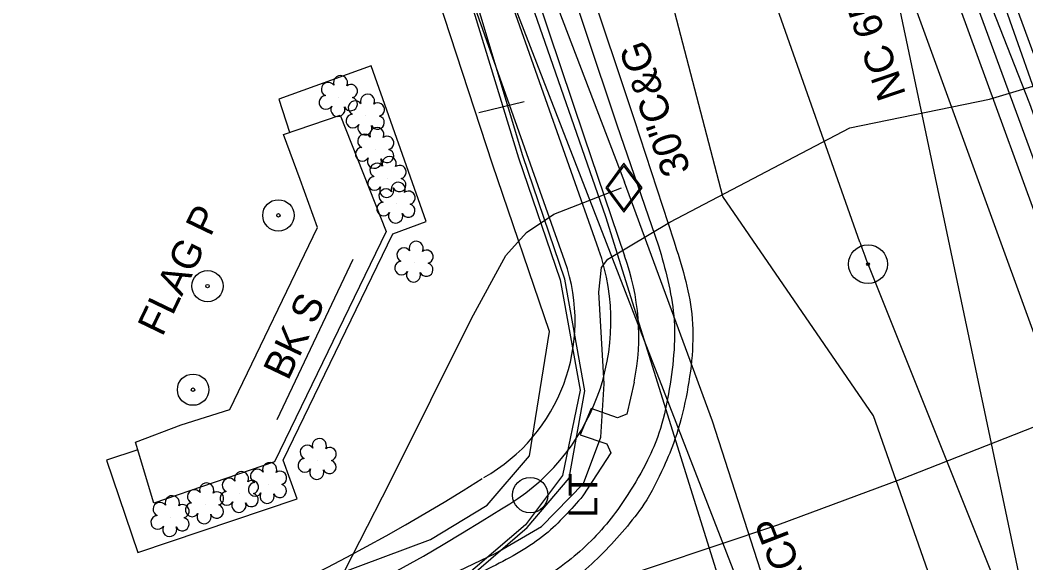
# Model space of a CAD drawing. Extents: x 1614611 to 1617571, y 898867 to 905462.
# Drawn here: x 1616028.5 to 1616168.7, y 904097.5 to 904173.1 of the extents above; entities that cross this region are included whole.
import ezdxf

# ---------------------------------------------------------------- set-up
doc = ezdxf.new("R2010")
doc.units = 0
for name, color, linetype in [('Exist Boundary Watershed Residential C 05', 7, 'Continuous'), ('Exist Building', 7, 'Continuous'), ('Exist Building Text', 7, 'Continuous'), ('Exist Horizontal Alignment Tick Label', 7, 'Continuous'), ('Exist Other Culture Located Object CELL', 7, 'Continuous'), ('Exist Other Culture Sign', 7, 'Continuous'), ('Exist Roads Curbs Text', 7, 'Continuous'), ('Exist Roads EOP Text', 7, 'Continuous'), ('Exist Survey Centerline Point CELL', 7, 'Continuous'), ('Exist Utilities Gas UG Line SUE LOS B', 7, 'Continuous'), ('Exist Utilities Gas Valve CELL', 7, 'Continuous'), ('Exist Utilities Other Pole CELL', 7, 'Continuous'), ('Exist Utilities Other Pole Text', 7, 'Continuous'), ('Exist Utilities Telephone UG Cable SUE LOS B', 7, 'Continuous'), ('Exist Utilities Telephone UG FO SUE LOS B', 7, 'Continuous'), ('Exist Utilities Telephone UG FO SUE LOS C', 7, 'Continuous'), ('Exist Utilities Water UG Line SUE LOS B', 7, 'Continuous'), ('Exist Vegetation Shrub CELL', 7, 'Continuous'), ('Prop Drainage Structure Catch Basin Grate 840 03E Label', 7, 'Continuous'), ('Prop Drainage Structure Drop Inlet Grate 3 Narrow Slots and Sag Grates 840 24 Label', 7, 'Continuous'), ('Prop Earthen Structure Cut Ditch Special Back of Curb Detail CELL', 7, 'Continuous'), ('Prop Earthen Structure Head Ditch Label', 7, 'Continuous'), ('Prop Erosion Embankment Toe Protection with Rip Rap 3 Detail CELL', 7, 'Continuous'), ('Raster_Level_2', 7, 'Continuous'), ('Scratch_Level_1', 7, 'Continuous'), ('Scratch_Level_9', 7, 'Continuous')]:
    doc.layers.add(name, color=color, linetype=linetype)

# ---------------------------------------------------------------- blocks, each defined once
blk = doc.blocks.new('EXIST SURVEY CENTERLINE POINT')
at = {"layer": 'Exist Survey Centerline Point CELL'}
for radius in [0.0542, 0.00375]:
    blk.add_circle((0, 0), radius, dxfattribs=at)
blk = doc.blocks.new('EXIST UTILITIES GAS VALVE')
at = {"layer": 'Exist Utilities Gas Valve CELL'}
blk.add_line((0, 0), (0, 0), dxfattribs=at)
blk.add_lwpolyline([(0, 0.0683), (-0.0508, 0), (0, -0.0683), (0.0508, 0), (0, 0.0683)], dxfattribs=at)
blk.add_lwpolyline([(0.0458, 0), (0, 0.0615), (-0.0458, 0), (0, -0.0615)], close=True, dxfattribs=at)

msp = doc.modelspace()

# ---------------------------------------------------------------- linework, layer by layer
at = {"layer": 'Exist Boundary Watershed Residential C 05'}
for points in [[(1616117.86, 904294.32), (1616132.6, 904254.66), (1616147.03, 904215.59), (1616161.55, 904176.09), (1616175.82, 904137.25), (1616190.47, 904097.09), (1616204.98, 904057.33), (1616219.73, 904016.73), (1616233.88, 903976.63), (1616247.93, 903936.53), (1616261.75, 903896.6), (1616275.82, 903856.12), (1616289.5, 903816.57), (1616303.58, 903775.98), (1616318, 903734.48)], [(1616071.77, 904277.47), (1616085.18, 904237.58), (1616098.48, 904197.94), (1616111.7, 904158.5), (1616117.5, 904141.64)]]:
    msp.add_lwpolyline(points, dxfattribs=at)
msp.add_spline([(1616117.5, 904141.64), (1616119.61, 904131.89), (1616118.86, 904120.99), (1616117.54, 904115.53), (1616115.97, 904111.79), (1616113.21, 904107), (1616110.89, 904103.69), (1616104.9, 904097.71), (1616096.36, 904092.38), (1616065.87, 904079.76), (1616033.72, 904069.07), (1616000.54, 904061.43), (1615965.3, 904057.76), (1615923.02, 904061.54), (1615919.54, 904062.14), (1615912.5, 904064.32), (1615906.06, 904068.89), (1615903.75, 904071.29), (1615901.6, 904074.35), (1615899.43, 904079.59), (1615898.96, 904087.08)], degree=3, dxfattribs=at)
at = {"layer": 'Exist Building'}
msp.add_lwpolyline([(1616044.92, 904113.19), (1616040.56, 904111.77), (1616044.91, 904098.91), (1616067.1, 904106.39), (1616065.17, 904111.75), (1616080.46, 904143.28), (1616085.08, 904145.04), (1616077.43, 904166.71), (1616064.56, 904162.08), (1616066.07, 904157.45)], dxfattribs=at)
msp.add_lwpolyline([(1616044.58, 904114.3), (1616050.95, 904116.67), (1616057.75, 904118.84), (1616069.94, 904144.16), (1616067.54, 904150.85), (1616065.21, 904157.16), (1616073.11, 904159.81), (1616079.51, 904143.63), (1616063.97, 904111.54), (1616047.14, 904105.79)], close=True, dxfattribs=at)
at = {"layer": 'Exist Other Culture Located Object CELL'}
for centre, radius in [((1616064.5, 904145.87), 2.18), ((1616064.5, 904145.87), 0.24), ((1616054.62, 904136.02), 2.18), ((1616054.62, 904136.02), 0.24), ((1616052.6, 904121.59), 2.18), ((1616052.6, 904121.59), 0.24)]:
    msp.add_circle(centre, radius, dxfattribs=at)
at = {"layer": 'Exist Other Culture Sign'}
for p, q in [((1616098.75, 904161.67), (1616092.45, 904160.16)), ((1616064.32, 904117.42), (1616074.94, 904139.75))]:
    msp.add_line(p, q, dxfattribs=at)
at = {"layer": 'Exist Utilities Gas UG Line SUE LOS B'}
for points in [[(1616112.81, 904150.47), (1616095.02, 904196.89), (1616086.93, 904216.94), (1616080.62, 904232.37), (1616061.55, 904277.17), (1616053.37, 904298.2), (1616032.55, 904375.26), (1616024.82, 904418.68), (1616016.83, 904469.58), (1616008.07, 904526.35), (1616004.5, 904556.45)], [(1615854.58, 904082), (1615870.95, 904076.26), (1615903.3, 904069.25), (1615940.35, 904064.34), (1615960.08, 904063.22), (1615980.19, 904063.57), (1616009.39, 904069.59), (1616033.23, 904075.98), (1616065.79, 904088.71), (1616071.64, 904092.21), (1616080.09, 904108.75), (1616091.42, 904131.52), (1616096.21, 904140.27), (1616099.08, 904143.48), (1616102.9, 904146.03), (1616112.33, 904149.72)], [(1616574.94, 902856.71), (1616560.06, 902902.39), (1616552.18, 902925.27), (1616536.08, 902973.65), (1616521.52, 903015.88), (1616492.41, 903100.65), (1616481.17, 903130.4), (1616470.48, 903162.66), (1616450.18, 903220.6), (1616431.22, 903276.51), (1616418.49, 903313.39), (1616364.61, 903464.71), (1616350.51, 903509.73), (1616310.55, 903618.21), (1616275.13, 903713.81), (1616252.85, 903771.73), (1616229.48, 903831.39), (1616218.51, 903860.65), (1616218.15, 903861.58), (1616200.49, 903922.94), (1616158.51, 904013.15), (1616156.79, 904018.63), (1616125.02, 904117.19), (1616112.76, 904150.51)]]:
    msp.add_lwpolyline(points, dxfattribs=at)
at = {"layer": 'Exist Utilities Other Pole CELL'}
msp.add_circle((1616099.6, 904106.9), 2.46, dxfattribs=at)
at = {"layer": 'Exist Utilities Telephone UG Cable SUE LOS B'}
for points in [[(1616264.73, 903785.56), (1616225.23, 903895.34), (1616215.6, 903922.1), (1616202.44, 903959.77), (1616193.59, 903987.06), (1616171.78, 904048.65), (1616147.44, 904117.95), (1616126.43, 904148.49), (1616103.05, 904238.24), (1616092.8, 904266.31), (1616073.76, 904321.1), (1616067.14, 904333.96), (1616066.19, 904334.49), (1616064.27, 904334.96), (1616057.18, 904332.89), (1616048.96, 904331.57)], [(1616081.51, 904206.41), (1616083.24, 904202.62), (1616089.99, 904180.03), (1616097.97, 904153.91), (1616103.76, 904136.91), (1616106.57, 904121.53), (1616104.09, 904109.65), (1616098.94, 904102.77), (1616087.46, 904092.95), (1616076.12, 904086.3), (1616055.76, 904078.32), (1616046.06, 904074.48), (1616045.32, 904073.93), (1616045.03, 904072.97), (1616051.18, 904048.12), (1616058.49, 904013.1), (1616059.21, 904008.2), (1616058.59, 904006.25), (1616057.07, 904005.82), (1616045.43, 904005.69), (1616026.41, 904005.5)], [(1616026.69, 904005.38), (1616045.24, 904004.22), (1616058.54, 904005.35), (1616060.53, 904006.18), (1616061.09, 904008), (1616060.18, 904013.3), (1616051.64, 904048.27), (1616045.75, 904072.82), (1616046, 904073.59), (1616047.09, 904074.14), (1616056.45, 904077.41), (1616076.37, 904085.68), (1616087.72, 904092.48), (1616099.17, 904102.4), (1616105.02, 904109.27), (1616107.22, 904121.45), (1616104.45, 904136.97), (1616098.59, 904154.18), (1616090.72, 904180.29), (1616083.94, 904202.85), (1616081.35, 904206.54)]]:
    msp.add_lwpolyline(points, dxfattribs=at)
at = {"layer": 'Exist Utilities Telephone UG FO SUE LOS B'}
for points in [[(1616227.47, 903998.34), (1616211.12, 904046.11), (1616197.17, 904083.61), (1616180.84, 904129.23), (1616169.23, 904161.39), (1616162.49, 904178.57), (1616139.6, 904240.02), (1616090.77, 904372.44), (1616071.57, 904435.61), (1616056.71, 904499.76), (1616046.9, 904559.71)], [(1615856.34, 904076.83), (1615870.05, 904071.95), (1615904.01, 904064.8), (1615940.09, 904061.28), (1615960.29, 904059.81), (1615980.62, 904060.75), (1616010.57, 904065.68), (1616034.12, 904072.52), (1616066.45, 904085.29), (1616094.72, 904098.79), (1616101.16, 904102.54), (1616107.05, 904108.53), (1616109.46, 904114.97), (1616109.89, 904122.41), (1616109.17, 904135.16), (1616109.54, 904138.63), (1616110.42, 904139.78), (1616119.05, 904144.94), (1616144.14, 904158.05), (1616163.63, 904162.04), (1616171.06, 904164.3), (1616173.72, 904166.8)]]:
    msp.add_lwpolyline(points, dxfattribs=at)
at = {"layer": 'Exist Utilities Telephone UG FO SUE LOS C'}
for p, q in [((1616110.16, 904145.65), (1616034.02, 904364.51)), ((1616152.57, 904009.87), (1616110.16, 904145.65))]:
    msp.add_line(p, q, dxfattribs=at)
at = {"layer": 'Exist Utilities Water UG Line SUE LOS B'}
for points in [[(1616526.94, 903118.95), (1616504.59, 903181.23), (1616480.02, 903252.46), (1616446.17, 903345), (1616411.28, 903445.17), (1616385.62, 903515.15), (1616350.02, 903616.87), (1616323.73, 903691.37), (1616291.21, 903786.26), (1616260.45, 903872.07), (1616224.66, 903974.02), (1616192.08, 904066.13), (1616173.94, 904118.11), (1616130.42, 904237.78), (1616097.26, 904331.65), (1616083.48, 904374.45), (1616069.85, 904420.53), (1616059.14, 904458.49), (1616050.85, 904496.39), (1616045.84, 904527.76), (1616030.28, 904669.9)], [(1615854.96, 904080.87), (1615870.68, 904075.46), (1615903.78, 904067.73), (1615940.26, 904062.7), (1615960.04, 904061.3), (1615980.56, 904061.76), (1616010.46, 904066.89), (1616033.97, 904071.93), (1616069.14, 904081.95), (1616099.73, 904091.26), (1616134.12, 904102.78), (1616151.27, 904109.12), (1616173.83, 904118)]]:
    msp.add_lwpolyline(points, dxfattribs=at)
at = {"layer": 'Exist Vegetation Shrub CELL'}
for p, q in [((1616072.93, 904162.31), (1616072.93, 904162.31)), ((1616076.69, 904159.74), (1616076.69, 904159.74)), ((1616078, 904155.09), (1616078, 904155.09)), ((1616079.71, 904151.04), (1616079.71, 904151.04)), ((1616080.97, 904147.46), (1616080.97, 904147.46)), ((1616083.47, 904139.24), (1616083.47, 904139.24)), ((1616069.98, 904111.76), (1616069.98, 904111.76)), ((1616063.06, 904108.42), (1616063.06, 904108.42)), ((1616059.12, 904107.15), (1616059.12, 904107.15)), ((1616054.28, 904105.56), (1616054.28, 904105.56)), ((1616049.48, 904103.79), (1616049.48, 904103.79))]:
    msp.add_line(p, q, dxfattribs=at)
for centre, radius, start, end in [((1616073.16, 904164.35), 0.99, 334.8391, 200.4717), ((1616071.45, 904163.43), 0.968, 35.8908, 245.4216), ((1616074.61, 904163.18), 0.929, 284.4567, 126.0861), ((1616071.13, 904161.6), 0.955, 95.1099, 327.9534), ((1616074.57, 904161.38), 0.937, 204.9913, 73.4601), ((1616076.92, 904161.78), 0.99, 334.8391, 200.4717), ((1616072.8, 904160.62), 0.984, 151.2797, 21.387), ((1616075.21, 904160.86), 0.968, 35.8908, 245.4216), ((1616078.36, 904160.61), 0.929, 284.4567, 126.0861), ((1616074.89, 904159.03), 0.955, 95.1099, 327.9534), ((1616078.33, 904158.81), 0.937, 204.9913, 73.4601), ((1616076.56, 904158.05), 0.984, 151.2797, 21.387), ((1616078.23, 904157.13), 0.99, 334.8391, 200.4717), ((1616076.52, 904156.22), 0.968, 35.8908, 245.4216), ((1616079.67, 904155.96), 0.929, 284.4567, 126.0861), ((1616076.2, 904154.39), 0.955, 95.1099, 327.9534), ((1616079.64, 904154.16), 0.937, 204.9913, 73.4601), ((1616077.87, 904153.41), 0.984, 151.2797, 21.387), ((1616079.94, 904153.08), 0.99, 334.8391, 200.4717), ((1616078.23, 904152.17), 0.968, 35.8908, 245.4216), ((1616081.39, 904151.91), 0.929, 284.4567, 126.0861), ((1616077.91, 904150.34), 0.955, 95.1099, 327.9534), ((1616081.35, 904150.11), 0.937, 204.9913, 73.4601), ((1616079.48, 904148.59), 0.968, 35.8908, 245.4216), ((1616079.59, 904149.36), 0.984, 151.2797, 21.387), ((1616081.2, 904149.5), 0.99, 334.8391, 200.4717), ((1616082.64, 904148.33), 0.929, 284.4567, 126.0861), ((1616079.17, 904146.76), 0.955, 95.1099, 327.9534), ((1616082.6, 904146.54), 0.937, 204.9913, 73.4601), ((1616080.84, 904145.78), 0.984, 151.2797, 21.387), ((1616081.99, 904140.37), 0.968, 35.8908, 245.4216), ((1616083.7, 904141.28), 0.99, 334.8391, 200.4717), ((1616085.14, 904140.11), 0.929, 284.4567, 126.0861), ((1616081.67, 904138.54), 0.955, 95.1099, 327.9534), ((1616085.11, 904138.31), 0.937, 204.9913, 73.4601), ((1616083.34, 904137.56), 0.984, 151.2797, 21.387), ((1616070.21, 904113.8), 0.99, 334.8391, 200.4717), ((1616068.5, 904112.88), 0.968, 35.8908, 245.4216), ((1616071.65, 904112.62), 0.929, 284.4567, 126.0861), ((1616063.29, 904110.46), 0.99, 334.8391, 200.4717), ((1616068.18, 904111.05), 0.955, 95.1099, 327.9534), ((1616071.62, 904110.83), 0.937, 204.9913, 73.4601), ((1616059.35, 904109.19), 0.99, 334.8391, 200.4717), ((1616061.57, 904109.55), 0.968, 35.8908, 245.4216), ((1616064.73, 904109.29), 0.929, 284.4567, 126.0861), ((1616069.85, 904110.07), 0.984, 151.2797, 21.387), ((1616057.64, 904108.28), 0.968, 35.8908, 245.4216), ((1616060.8, 904108.02), 0.929, 284.4567, 126.0861), ((1616061.26, 904107.71), 0.955, 95.1099, 327.9534), ((1616052.79, 904106.69), 0.968, 35.8908, 245.4216), ((1616054.5, 904107.6), 0.99, 334.8391, 200.4717), ((1616055.95, 904106.43), 0.929, 284.4567, 126.0861), ((1616057.32, 904106.45), 0.955, 95.1099, 327.9534), ((1616064.69, 904107.49), 0.937, 204.9913, 73.4601), ((1616048, 904104.92), 0.968, 35.8908, 245.4216), ((1616049.71, 904105.83), 0.99, 334.8391, 200.4717), ((1616059, 904105.47), 0.984, 151.2797, 21.387), ((1616060.76, 904106.22), 0.937, 204.9913, 73.4601), ((1616062.93, 904106.73), 0.984, 151.2797, 21.387), ((1616051.15, 904104.66), 0.929, 284.4567, 126.0861), ((1616052.48, 904104.85), 0.955, 95.1099, 327.9534), ((1616055.91, 904104.63), 0.937, 204.9913, 73.4601), ((1616047.68, 904103.09), 0.955, 95.1099, 327.9534), ((1616051.11, 904102.86), 0.937, 204.9913, 73.4601), ((1616054.15, 904103.88), 0.984, 151.2797, 21.387), ((1616049.35, 904102.11), 0.984, 151.2797, 21.387)]:
    msp.add_arc(centre, radius, start, end, dxfattribs=at)
at = {"layer": 'Prop Drainage Structure Catch Basin Grate 840 03E Label'}
msp.add_lwpolyline([(1615850.39, 904094.27), (1615863.9, 904088.79), (1615901.78, 904075.97), (1615940.62, 904069.74), (1615960.64, 904067.69), (1615979.21, 904068.06), (1616007.56, 904076.64), (1616032.56, 904083.45), (1616059.29, 904090.87), (1616085.68, 904100.71), (1616093.61, 904105.52), (1616099.52, 904112.39), (1616102.28, 904129.68), (1616094.33, 904153), (1616085.98, 904178.59), (1616082.67, 904190.98), (1616081.58, 904203.76)], dxfattribs=at)
at = {"layer": 'Prop Earthen Structure Cut Ditch Special Back of Curb Detail CELL'}
msp.add_line((1616104.42, 904139.48), (1616050.75, 904291.28), dxfattribs=at)
for centre, radius, start, end in [((1616080.86, 904131.13), 25, 299.425, 19.5067), ((1615949.67, 904334.24), 266.75, 259.9357, 302.4798)]:
    msp.add_arc(centre, radius, start, end, dxfattribs=at)
at = {"layer": 'Prop Earthen Structure Head Ditch Label'}
for p, q in [((1615887.44, 905426.15), (1616864.55, 900788.06)), ((1616173.83, 904152.11), (1616108.23, 904338.4)), ((1616055.46, 904292.95), (1616109.14, 904141.14))]:
    msp.add_line(p, q, dxfattribs=at)
for centre, radius, start, end in [((1616080.86, 904131.13), 30, 299.425, 19.5067), ((1615949.67, 904334.24), 271.75, 259.9357, 302.4798)]:
    msp.add_arc(centre, radius, start, end, dxfattribs=at)
at = {"layer": 'Prop Erosion Embankment Toe Protection with Rip Rap 3 Detail CELL'}
msp.add_line((1616084.02, 904209.5), (1616168.38, 903992.15), dxfattribs=at)
at = {"layer": 'Raster_Level_2'}
for p, q in [((1616145.53, 904142.15), (1616079.93, 904328.43)), ((1616182.77, 904049.18), (1616146.69, 904139.07))]:
    msp.add_line(p, q, dxfattribs=at)
msp.add_arc((1616217.59, 904167.52), 76.39, 199.4, 201.8667, dxfattribs=at)
at = {"layer": 'Scratch_Level_1'}
for points in [[(1616122.43, 904296.46), (1616137.34, 904256.3), (1616151.63, 904217.58), (1616166.45, 904177.4), (1616180.52, 904139.04), (1616195.16, 904098.73), (1616209.58, 904059.11), (1616224.45, 904018.46), (1616238.58, 903978.47), (1616252.68, 903938.24), (1616266.45, 903898.41), (1616280.47, 903857.78), (1616294.14, 903818.38), (1616308.3, 903777.63), (1616322.66, 903736.35)], [(1616066.97, 904276.15), (1616080.53, 904235.92), (1616093.82, 904196.35), (1616107.14, 904156.8), (1616112.75, 904140.23)], [(1616114.1, 904122.64), (1616113.07, 904118.2), (1616111.78, 904117.65), (1616108.09, 904118.96), (1616106.56, 904115.31), (1616110.27, 904114.03), (1616110.83, 904112.77), (1616106.96, 904106.8)]]:
    msp.add_lwpolyline(points, dxfattribs=at)
msp.add_ellipse((1616082.32, 904129.04), major_axis=(32.26, -3.18), ratio=0.999878, start_param=6.182795, end_param=6.733904, dxfattribs=at)
msp.add_spline([(1616106.96, 904106.8), (1616101.73, 904101.46), (1616094.3, 904096.91), (1616063.81, 904084.29), (1616032.43, 904073.94), (1615999.62, 904066.32), (1615965.45, 904062.7), (1615923.72, 904066.51), (1615907.72, 904068.75)], degree=3, dxfattribs=at)
at = {"layer": 'Scratch_Level_9'}
for points in [[(1616115.61, 904293.45), (1616130.22, 904253.88), (1616144.71, 904214.78), (1616159.36, 904175.17), (1616173.54, 904136.33), (1616188.19, 904096.22), (1616202.56, 904056.51), (1616217.36, 904015.9), (1616231.52, 903975.89), (1616245.62, 903935.7), (1616259.38, 903895.73), (1616273.35, 903855.36), (1616287.12, 903815.79), (1616301.21, 903775.08), (1616315.66, 903733.58)], [(1616074.22, 904278.19), (1616087.6, 904238.34), (1616100.83, 904198.88), (1616114.11, 904159.22), (1616119.62, 904142.34)]]:
    msp.add_lwpolyline(points, dxfattribs=at)
msp.add_spline([(1616119.62, 904142.34), (1616122.11, 904132.17), (1616121.32, 904120.53), (1616119.78, 904114.71), (1616118.22, 904110.85), (1616115.45, 904105.64), (1616112.79, 904102.18), (1616106.49, 904095.88), (1616097.4, 904090.23), (1616066.74, 904077.37), (1616034.38, 904066.74), (1616001.17, 904059.04), (1615965.14, 904055.31), (1615922.78, 904058.94), (1615919.06, 904059.46)], degree=3, dxfattribs=at)

# ---------------------------------------------------------------- block references
at = {"layer": 'Exist Horizontal Alignment Tick Label', "xscale": 50, "yscale": 50, "rotation": 1.7967031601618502e-12}
msp.add_blockref('EXIST SURVEY CENTERLINE POINT', (1616146.69, 904139.07), dxfattribs=at)
at = {"layer": 'Exist Utilities Gas Valve CELL', "xscale": 50, "yscale": 50}
msp.add_blockref('EXIST UTILITIES GAS VALVE', (1616112.67, 904149.71), dxfattribs=at)

# ---------------------------------------------------------------- texts
at = {"layer": 'Exist Building Text'}
for s, rotation, p in [('FLAG P', 64.2901, (1616048.32, 904128.85)), ('BK S', 64.5774, (1616065.85, 904122.73))]:
    msp.add_text(s, height=4, rotation=rotation, dxfattribs=at).set_placement(p)
at = {"layer": 'Exist Roads Curbs Text'}
msp.add_text('30"C&G', height=4, rotation=108.9857, dxfattribs=at).set_placement((1616122, 904152.16))
at = {"layer": 'Exist Roads EOP Text'}
msp.add_text('NC 65 BETHANIA RURAL HALL RD.', height=4, rotation=108.7567, dxfattribs=at).set_placement((1616152.02, 904162.73))
at = {"layer": 'Exist Utilities Other Pole Text'}
msp.add_text('LT', height=4, rotation=90, dxfattribs=at).set_placement((1616108.96, 904103.72))
at = {"layer": 'Prop Drainage Structure Drop Inlet Grate 3 Narrow Slots and Sag Grates 840 24 Label'}
msp.add_text('18" RCP', height=4, rotation=111.2126, dxfattribs=at).set_placement((1616141.97, 904085.11))

doc.saveas('drawing.dxf')
